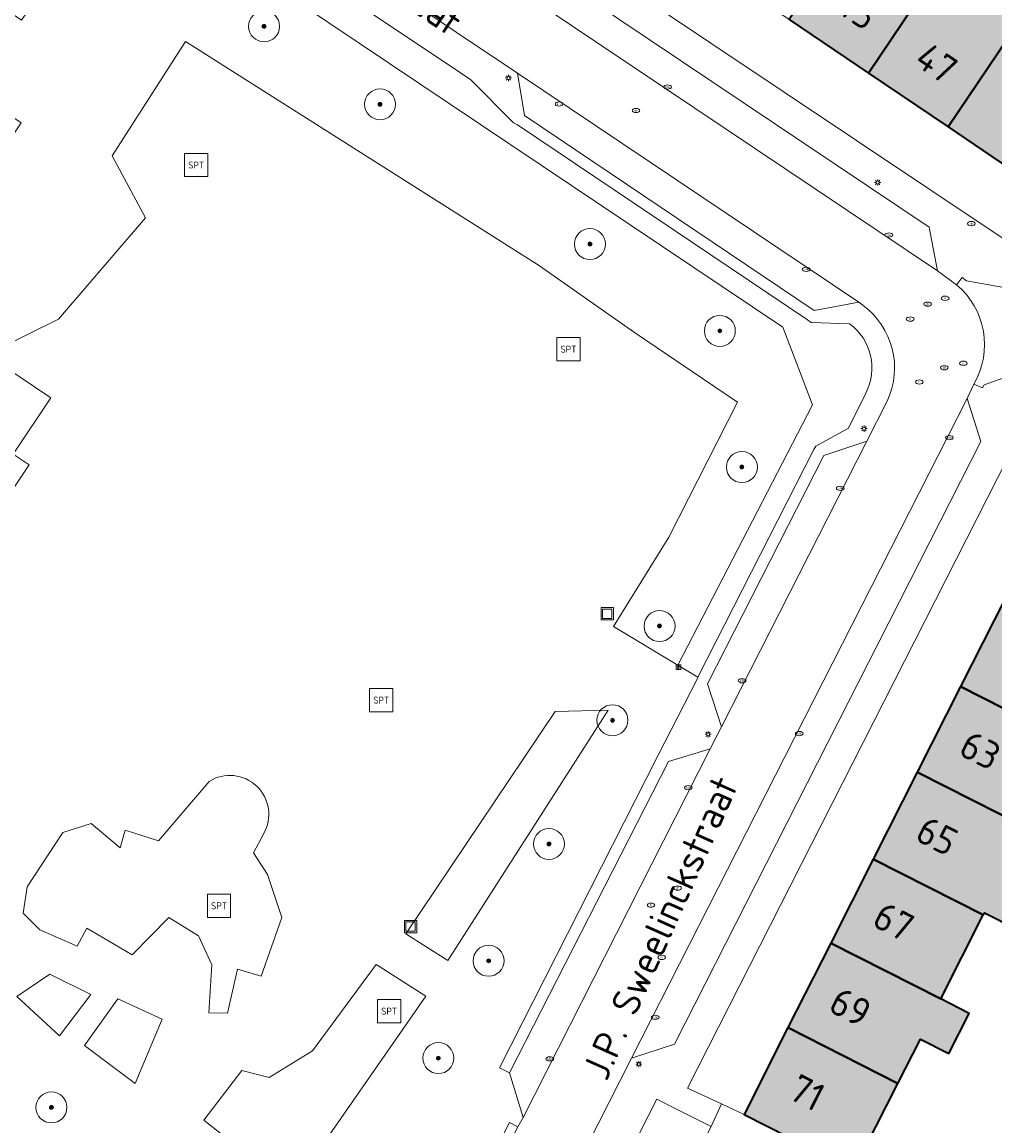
# Model space of a CAD drawing. Header units: metres. Extents: x 125349 to 128236, y 501602 to 503797.
# Tile 315 of 656: x 126663 to 126726, y 502109 to 502181. Entities that reach past the tile are written whole.
import ezdxf
from ezdxf.enums import TextEntityAlignment as Align

# ---------------------------------------------------------------- set-up
doc = ezdxf.new("R2010")
doc.units = ezdxf.units.M
doc.layers.get('0').update_dxf_attribs({"linetype": 'CONTINUOUS'})
for name, color, linetype, lineweight in [('B-WE-GR-BEPLANTING_CULTUUR_BOSPLANTSOEN-GV', 90, 'CONTINUOUS', 18), ('B-WE-GR-BEPLANTING_CULTUUR_HEESTERS-GV', 90, 'CONTINUOUS', 18), ('B-WE-GR-BOOM-S-500', 90, 'CONTINUOUS', 18), ('B-WE-GR-GROENVOORZIENING-GV', 80, 'CONTINUOUS', 18), ('B-WE-IE-MEUBILAIR-S', 7, 'CONTINUOUS', 18), ('B-WE-IE-MEUBILAIR_WEGMEUBILAIR-S', 7, 'CONTINUOUS', 18), ('B-WE-IE-MEUBILAIR_WEGMEUBILAIR_AFVALBAK-S', 7, 'CONTINUOUS', 18), ('B-WE-OG-BEBOUWING-GV', 7, 'CONTINUOUS', 35), ('B-WE-OG-BEBOUWING-T18', 10, 'CONTINUOUS', 18), ('B-WE-OG-TERREIN_BEGROEID-GV', 7, 'CONTINUOUS', 18), ('B-WE-OG-TERREIN_ERF-GV', 7, 'CONTINUOUS', 18), ('B-WE-OG-TOPOGRAFIE-T18', 10, 'CONTINUOUS', 18), ('B-WE-VH-ONVERHARD_ZAND-GV', 210, 'CONTINUOUS', 18), ('B-WE-VH-OPENVERHARDING-GV', 90, 'CONTINUOUS', 18), ('B-WE-VH-OPENVERHARDING_BETONSTRAATSTEEN-GV', 90, 'CONTINUOUS', 18)]:
    doc.layers.add(name, color=color, linetype=linetype, lineweight=lineweight)
doc.layers.add('B-WE-OG-BEBOUWING-V', color=7, linetype='CONTINUOUS', lineweight=18, true_color=0xcc646e)
doc.styles.add('NLCS-ISO', font='NLCS-ISO.ttf')
doc.styles.add('NLCS-ISO-M1000-T18', font='NLCS-ISO.ttf', dxfattribs={"height": 1.8})

# ---------------------------------------------------------------- blocks, each defined once
blk = doc.blocks.new('SIE-WEG_AFVALBAK-SO')
at = {"color": 0, "linetype": 'ByBlock', "lineweight": 18}
for points in [[(-2, -2), (2, -2), (2, 2), (-2, 2)], [(-1.5, -1.5), (1.5, -1.5), (1.5, 1.5), (-1.5, 1.5)]]:
    blk.add_lwpolyline(points, close=True, dxfattribs=at)
blk = doc.blocks.new('SIE-MEUBILAIR_BORD_INFORMATIE-SO')
h = blk.add_hatch(color=256)
h.dxf.hatch_style = 1
h.paths.add_polyline_path([(0.13, 0.2), (-0.33, 0.2), (-0.33, 0.08), (-0.13, 0.08), (-0.13, -0.65), (0.13, -0.65)])
h = blk.add_hatch(color=256)
h.dxf.hatch_style = 1
edge = h.paths.add_edge_path()
edge.add_arc((0, 0.5), 0.149, 0, 360)
for points in [[(-0.75, -0.75), (0.75, -0.75), (0.75, 0.75), (-0.75, 0.75)], [(0.13, 0.2), (-0.33, 0.2), (-0.33, 0.08), (-0.13, 0.08), (-0.13, -0.65), (0.13, -0.65)]]:
    blk.add_lwpolyline(points, close=True)
blk.add_circle((0, 0.5), 0.149)
blk = doc.blocks.new('SIE-MEUBILAIR_PAAL_LICHTMAST-SO')
for points in [[(-0.62, 0), (-1, 0)], [(-0.71, 0.71), (-0.44, 0.44)], [(0, 1), (0, 0.62)], [(0.44, 0.44), (0.71, 0.71)], [(1, 0), (0.62, 0)], [(-0.71, -0.71), (-0.44, -0.44)], [(0, -0.62), (0, -1)], [(0.44, -0.44), (0.71, -0.71)]]:
    blk.add_lwpolyline(points)
blk.add_circle((0, 0), 0.5)
blk = doc.blocks.new('SIE-MEUBILAIR_PUT_DRAINAGEPUT-SO')
blk.add_ellipse((0, 0), major_axis=(1.25, 0), ratio=0.54)
at = {"style": 'NLCS-ISO'}
blk.add_text('dr', height=0.75, dxfattribs=at).set_placement((0.03, 0), align=Align.MIDDLE_CENTER)
blk = doc.blocks.new('SIE-MEUBILAIR_PUT_KOLK-SO')
blk.add_ellipse((0, 0), major_axis=(1.25, 0), ratio=0.54)
at = {"style": 'NLCS-ISO'}
blk.add_text('klk', height=0.75, dxfattribs=at).set_placement((0.03, 0), align=Align.MIDDLE_CENTER)
blk = doc.blocks.new('SIE-MEUBILAIR_PUT_RIOOLPUT-SO')
blk.add_ellipse((0, 0), major_axis=(1.25, 0), ratio=0.54)
at = {"style": 'NLCS-ISO'}
blk.add_text('ri', height=0.75, dxfattribs=at).set_placement((-0.04, 0.07), align=Align.MIDDLE_CENTER)
blk = doc.blocks.new('SIE-MEUBILAIR_PUT_BRANDKRAAN-SO')
blk.add_ellipse((0, 0), major_axis=(1.25, 0), ratio=0.54)
at = {"style": 'NLCS-ISO'}
blk.add_text('bk', height=0.75, dxfattribs=at).set_placement((0.03, 0), align=Align.MIDDLE_CENTER)
blk = doc.blocks.new('SIE-WEG_SPEELTOESTEL-SO')
at = {"flags": 128}
blk.add_lwpolyline([(-3.75, -3.75), (3.75, -3.75), (3.75, 3.75), (-3.75, 3.75)], close=True, dxfattribs=at)
at = {"style": 'NLCS-ISO'}
blk.add_text('SPT', height=2.25, dxfattribs=at).set_placement((0, 0), align=Align.MIDDLE_CENTER)
blk = doc.blocks.new('SGR-BOOM_01-SO')
at = {"linetype": 'ByBlock', "lineweight": 18}
h = blk.add_hatch(color=0, dxfattribs=at)
h.dxf.hatch_style = 1
edge = h.paths.add_edge_path()
edge.add_arc((0, 0), 0.25, 0, 360)
at = {"color": 0, "linetype": 'ByBlock', "lineweight": 18}
for radius in [2, 0.25]:
    blk.add_circle((0, 0), radius, dxfattribs=at)

msp = doc.modelspace()

# ---------------------------------------------------------------- hatches: boundary and pattern name
at = {"layer": 'B-WE-OG-BEBOUWING-V'}
for points in [[(126718.154, 502177.467), (126722.644, 502184.136), (126717.523, 502187.569), (126713.044, 502180.917)], [(126723.314, 502173.984), (126727.815, 502180.671), (126722.644, 502184.136), (126718.154, 502177.467)], [(126723.314, 502173.984), (126728.418, 502170.539), (126732.931, 502177.242), (126727.815, 502180.671)], [(126724.11, 502137.863), (126731.225, 502134.259), (126734.084, 502139.9), (126726.987, 502143.545)], [(126721.312, 502132.336), (126728.424, 502128.734), (126731.225, 502134.259), (126724.11, 502137.863)], [(126721.312, 502132.336), (126718.467, 502126.717), (126725.576, 502123.116), (126725.647, 502123.256), (126727.654, 502122.238), (126730.377, 502127.61), (126728.37, 502128.627), (126728.424, 502128.734)], [(126722.83, 502117.697), (126725.576, 502123.116), (126718.467, 502126.717), (126715.723, 502121.297)], [(126712.963, 502115.845), (126720.067, 502112.247), (126721.514, 502115.101), (126723.355, 502114.168), (126724.671, 502116.763), (126722.83, 502117.697), (126715.723, 502121.297)], [(126717.227, 502106.643), (126720.067, 502112.247), (126712.963, 502115.845), (126710.125, 502110.24)]]:
    msp.add_hatch(color=256, dxfattribs=at).paths.add_polyline_path(points)

# ---------------------------------------------------------------- linework, layer by layer
at = {"layer": 'B-WE-GR-BEPLANTING_CULTUUR_BOSPLANTSOEN-GV', "flags": 128}
msp.add_lwpolyline([(126659.013, 502177.215), (126663.429, 502174.247), (126656.509, 502163.949), (126661.938, 502159.664), (126665.834, 502161.578), (126671.467, 502168.124), (126669.302, 502172.115), (126674.048, 502179.508), (126696.859, 502165.064), (126703.051, 502160.712), (126709.703, 502156.226), (126705.258, 502147.504), (126701.699, 502141.739), (126705.84, 502139.249), (126714.552, 502156.045), (126712.63, 502161.055), (126669.648, 502189.873), (126662.178, 502194.885), (126660.125, 502191.8), (126667.521, 502186.874), (126663.454, 502180.876), (126662.073, 502181.812)], close=True, dxfattribs=at)
at = {"layer": 'B-WE-GR-BEPLANTING_CULTUUR_HEESTERS-GV', "flags": 128}
for points in [[(126690.984, 502120.176), (126701.341, 502136.344), (126697.921, 502136.255), (126688.288, 502121.891)], [(126679.447, 502112.617), (126677.679, 502113.079), (126675.237, 502109.87), (126680.896, 502105.385), (126689.571, 502117.88), (126686.353, 502119.914), (126682.257, 502114.347)], [(126665.294, 502119.297), (126663.162, 502117.843), (126665.919, 502115.317), (126667.935, 502117.99)], [(126669.668, 502117.695), (126667.521, 502114.684), (126670.802, 502112.241), (126672.539, 502116.379)]]:
    msp.add_lwpolyline(points, close=True, dxfattribs=at)
at = {"layer": 'B-WE-GR-GROENVOORZIENING-GV', "flags": 128}
for points in [[(126716.947, 502161.279), (126714.464, 502161.367), (126714.227, 502161.526), (126695.482, 502174.122), (126695.236, 502174.258), (126692.474, 502177.031), (126691.135, 502177.932), (126682.13, 502183.963), (126672.389, 502190.487), (126669.648, 502189.873), (126712.63, 502161.055), (126714.552, 502156.045), (126705.84, 502139.249), (126707.151, 502138.461)], [(126707.151, 502138.461), (126714.639, 502153.174), (126714.755, 502153.377), (126716.866, 502154.544), (126717.993, 502156.801)]]:
    msp.add_lwpolyline(points, dxfattribs=at)
at = {"layer": 'B-WE-GR-GROENVOORZIENING-GV'}
msp.add_lwpolyline([(126717.993, 502156.801, 0.369344), (126716.947, 502161.279)], format="xyb", dxfattribs=at)
at = {"layer": 'B-WE-GR-GROENVOORZIENING-GV', "flags": 128}
msp.add_lwpolyline([(126701.795, 502097.185), (126707.999, 502109.458), (126705.767, 502110.585), (126704.49, 502111.23), (126698.265, 502099.015)], close=True, dxfattribs=at)
at = {"layer": 'B-WE-OG-BEBOUWING-GV', "flags": 128}
for points in [[(126718.154, 502177.467), (126722.644, 502184.136), (126717.523, 502187.569), (126713.044, 502180.917)], [(126723.314, 502173.984), (126727.815, 502180.671), (126722.644, 502184.136), (126718.154, 502177.467)], [(126723.314, 502173.984), (126728.418, 502170.539), (126732.931, 502177.242), (126727.815, 502180.671)], [(126724.11, 502137.863), (126731.225, 502134.259), (126734.084, 502139.9), (126726.987, 502143.545)], [(126721.312, 502132.336), (126728.424, 502128.734), (126731.225, 502134.259), (126724.11, 502137.863)], [(126721.312, 502132.336), (126718.467, 502126.717), (126725.576, 502123.116), (126725.647, 502123.256), (126727.654, 502122.238), (126730.377, 502127.61), (126728.37, 502128.627), (126728.424, 502128.734)], [(126722.83, 502117.697), (126725.576, 502123.116), (126718.467, 502126.717), (126715.723, 502121.297)], [(126712.963, 502115.845), (126720.067, 502112.247), (126721.514, 502115.101), (126723.355, 502114.168), (126724.671, 502116.763), (126722.83, 502117.697), (126715.723, 502121.297)], [(126717.227, 502106.643), (126720.067, 502112.247), (126712.963, 502115.845), (126710.125, 502110.24)]]:
    msp.add_lwpolyline(points, close=True, dxfattribs=at)
at = {"layer": 'B-WE-OG-TERREIN_BEGROEID-GV', "flags": 128}
for points in [[(126688.054, 502095.999), (126694.975, 502109.712), (126695.52, 502109.439), (126695.864, 502110.045), (126694.977, 502112.926), (126694.33, 502113.256), (126704.579, 502133.439), (126707.109, 502138.378), (126707.151, 502138.461), (126705.84, 502139.249), (126701.699, 502141.739), (126705.258, 502147.504), (126709.703, 502156.226), (126703.051, 502160.712), (126696.859, 502165.064), (126674.048, 502179.508), (126669.302, 502172.115), (126671.467, 502168.124), (126665.834, 502161.578), (126661.938, 502159.664)], [(126661.173, 502159.288), (126665.351, 502156.49), (126662.927, 502152.864), (126663.956, 502152.183), (126658.248, 502143.636)], [(126678.437, 502127.124), (126679.335, 502125.725), (126680.277, 502122.956), (126678.93, 502119.161), (126677.402, 502119.613), (126676.76, 502116.78), (126675.553, 502116.795), (126675.744, 502119.891), (126674.895, 502121.779), (126672.963, 502122.944), (126670.597, 502120.549), (126667.665, 502122.271), (126667.059, 502121.098), (126664.647, 502122.155), (126663.553, 502123.231), (126663.831, 502124.941), (126666.131, 502128.446), (126667.95, 502129.021), (126669.833, 502127.448), (126670.159, 502128.59), (126672.307, 502127.896), (126675.576, 502131.742)], [(126679.105, 502128.367), (126678.437, 502127.124)]]:
    msp.add_lwpolyline(points, dxfattribs=at)
for points in [[(126690.984, 502120.176), (126688.288, 502121.891), (126697.921, 502136.255), (126701.341, 502136.344)], [(126679.447, 502112.617), (126682.257, 502114.347), (126686.353, 502119.914), (126689.571, 502117.88), (126680.896, 502105.385), (126675.237, 502109.87), (126677.679, 502113.079)], [(126665.294, 502119.297), (126667.935, 502117.99), (126665.919, 502115.317), (126663.162, 502117.843)], [(126669.668, 502117.695), (126672.539, 502116.379), (126670.802, 502112.241), (126667.521, 502114.684)]]:
    msp.add_lwpolyline(points, close=True, dxfattribs=at)
at = {"layer": 'B-WE-OG-TERREIN_BEGROEID-GV'}
msp.add_lwpolyline([(126675.576, 502131.742, -0.777811), (126679.105, 502128.367)], format="xyb", dxfattribs=at)
at = {"layer": 'B-WE-OG-TERREIN_ERF-GV', "flags": 128}
for points in [[(126744.955, 502184.032), (126702.584, 502212.293), (126689.024, 502192.073), (126731.597, 502163.624)], [(126728.418, 502170.539), (126723.314, 502173.984), (126718.154, 502177.467), (126713.044, 502180.917), (126707.969, 502184.343), (126702.936, 502187.741), (126697.81, 502191.201), (126692.581, 502194.731), (126696.977, 502201.339), (126702.254, 502197.802), (126707.392, 502194.359), (126712.436, 502190.978), (126717.523, 502187.569), (126722.644, 502184.136), (126727.815, 502180.671)], [(126658.248, 502143.636), (126663.956, 502152.183), (126662.927, 502152.864), (126665.351, 502156.49), (126661.173, 502159.288)], [(126729.837, 502157.866), (126706.472, 502111.945), (126708.663, 502110.922), (126710.125, 502110.24), (126712.963, 502115.845), (126715.723, 502121.297), (126718.467, 502126.717), (126721.312, 502132.336), (126724.11, 502137.863), (126726.987, 502143.545)], [(126727.654, 502122.238), (126725.647, 502123.256), (126725.576, 502123.116), (126722.83, 502117.697), (126724.671, 502116.763), (126723.355, 502114.168), (126721.514, 502115.101), (126720.067, 502112.247), (126717.227, 502106.643)], [(126717.227, 502106.643), (126710.125, 502110.24), (126708.663, 502110.922), (126707.999, 502109.458)]]:
    msp.add_lwpolyline(points, dxfattribs=at)
at = {"layer": 'B-WE-VH-ONVERHARD_ZAND-GV', "flags": 128}
for points in [[(126675.576, 502131.742), (126672.307, 502127.896), (126670.159, 502128.59), (126669.833, 502127.448), (126667.95, 502129.021), (126666.131, 502128.446), (126663.831, 502124.941), (126663.553, 502123.231), (126664.647, 502122.155), (126667.059, 502121.098), (126667.665, 502122.271), (126670.597, 502120.549), (126672.963, 502122.944), (126674.895, 502121.779), (126675.744, 502119.891), (126675.553, 502116.795), (126676.76, 502116.78), (126677.402, 502119.613), (126678.93, 502119.161), (126680.277, 502122.956), (126679.335, 502125.725), (126678.437, 502127.124)], [(126678.437, 502127.124), (126679.105, 502128.367)]]:
    msp.add_lwpolyline(points, dxfattribs=at)
at = {"layer": 'B-WE-VH-ONVERHARD_ZAND-GV'}
msp.add_lwpolyline([(126679.105, 502128.367, 0.777811), (126675.576, 502131.742)], format="xyb", dxfattribs=at)
at = {"layer": 'B-WE-VH-OPENVERHARDING-GV', "flags": 128}
for points in [[(126733.093, 502162.683), (126732.959, 502162.714), (126731.597, 502163.624), (126689.024, 502192.073), (126688.275, 502192.574), (126686.046, 502189.23), (126687.228, 502188.441), (126690.025, 502189.02), (126722.08, 502167.508), (126722.616, 502164.698), (126723.848, 502163.804), (126724.222, 502164.261), (126724.494, 502164.053), (126732.986, 502162.544)], [(126722.616, 502164.698), (126722.08, 502167.508), (126690.025, 502189.02), (126687.228, 502188.441)], [(126695.503, 502177.449), (126695.935, 502174.729), (126714.656, 502162.14), (126717.531, 502162.668)], [(126701.795, 502097.185), (126698.265, 502099.015), (126704.49, 502111.23), (126705.767, 502110.585), (126707.999, 502109.458), (126708.663, 502110.922), (126706.472, 502111.945), (126729.837, 502157.866), (126730.642, 502159.119), (126725.633, 502157.328), (126725.53, 502157.135), (126724.972, 502157.39), (126724.53, 502156.459), (126725.41, 502153.674), (126705.635, 502114.77), (126702.85, 502113.865), (126692.004, 502092.5), (126691.468, 502091.445), (126691.284, 502091.083), (126693.542, 502089.646), (126697.72, 502097.885), (126701.226, 502096.06), (126701.303, 502096.02), (126701.883, 502097.139)], [(126702.85, 502113.865), (126705.635, 502114.77), (126725.41, 502153.674), (126724.53, 502156.459)], [(126718.064, 502153.694), (126715.278, 502152.772), (126707.775, 502138.032), (126708.664, 502135.257)], [(126695.864, 502110.045), (126707.939, 502133.846), (126705.24, 502133.033), (126694.977, 502112.926)], [(126688.561, 502095.739), (126695.52, 502109.439), (126694.975, 502109.712), (126688.054, 502095.999)]]:
    msp.add_lwpolyline(points, close=True, dxfattribs=at)
for points in [[(126723.848, 502163.804), (126722.616, 502164.698), (126687.228, 502188.441), (126686.046, 502189.23), (126683.553, 502185.456)], [(126717.793, 502162.473), (126717.531, 502162.668), (126714.656, 502162.14), (126695.935, 502174.729), (126695.503, 502177.449), (126683.553, 502185.456), (126683.269, 502185.646), (126682.13, 502183.963), (126691.135, 502177.932), (126692.474, 502177.031), (126695.236, 502174.258), (126695.482, 502174.122), (126714.227, 502161.526)], [(126683.553, 502185.456), (126695.503, 502177.449), (126717.531, 502162.668)], [(126717.531, 502162.668), (126717.793, 502162.473)], [(126714.227, 502161.526), (126714.464, 502161.367), (126716.947, 502161.279)], [(126719.372, 502156.293), (126718.064, 502153.694), (126708.664, 502135.257), (126707.939, 502133.846), (126695.864, 502110.045), (126695.52, 502109.439), (126688.561, 502095.739), (126687.954, 502094.523), (126692.004, 502092.5), (126702.85, 502113.865), (126724.53, 502156.459), (126724.972, 502157.39)], [(126717.993, 502156.801), (126716.866, 502154.544), (126714.755, 502153.377), (126714.639, 502153.174), (126707.151, 502138.461), (126707.109, 502138.378), (126704.579, 502133.439), (126694.33, 502113.256), (126694.977, 502112.926)], [(126718.064, 502153.694), (126719.372, 502156.293)], [(126694.977, 502112.926), (126705.24, 502133.033), (126707.939, 502133.846), (126708.664, 502135.257), (126707.775, 502138.032), (126715.278, 502152.772), (126718.064, 502153.694)]]:
    msp.add_lwpolyline(points, dxfattribs=at)
at = {"layer": 'B-WE-VH-OPENVERHARDING-GV'}
for points in [[(126724.972, 502157.39, 0.366391), (126723.848, 502163.804)], [(126717.793, 502162.473, -0.35971), (126719.372, 502156.293)], [(126716.947, 502161.279, -0.369344), (126717.993, 502156.801)]]:
    msp.add_lwpolyline(points, format="xyb", dxfattribs=at)
at = {"layer": 'B-WE-VH-OPENVERHARDING_BETONSTRAATSTEEN-GV', "flags": 128}
for points in [[(126724.972, 502157.39), (126725.53, 502157.135), (126725.633, 502157.328), (126730.642, 502159.119), (126749.047, 502149.713), (126749.265, 502150.04), (126763.224, 502170.958), (126763.347, 502171.161), (126755.096, 502176.658), (126753.229, 502173.839), (126751.511, 502171.246), (126749.799, 502168.662), (126748.081, 502166.069), (126746.424, 502163.568), (126744.552, 502160.743)], [(126740.087, 502159.01), (126739.171, 502159.471), (126733.1, 502162.524), (126732.986, 502162.544), (126724.494, 502164.053), (126724.222, 502164.261), (126723.848, 502163.804)]]:
    msp.add_lwpolyline(points, dxfattribs=at)
at = {"layer": 'B-WE-VH-OPENVERHARDING_BETONSTRAATSTEEN-GV'}
msp.add_lwpolyline([(126723.848, 502163.804, -0.366391), (126724.972, 502157.39)], format="xyb", dxfattribs=at)

# ---------------------------------------------------------------- block references
at = {"layer": 'B-WE-GR-BOOM-S-500', "xscale": 0.5, "yscale": 0.5, "zscale": 0.5}
for p in [(126679.125, 502180.479), (126686.614, 502175.447), (126700.17, 502166.423), (126708.562, 502160.821), (126709.986, 502152.03), (126704.666, 502141.766), (126701.627, 502135.687), (126697.524, 502127.7), (126693.623, 502120.158), (126690.381, 502113.875), (126665.387, 502110.694)]:
    msp.add_blockref('SGR-BOOM_01-SO', p, dxfattribs=at)
at = {"layer": 'B-WE-IE-MEUBILAIR-S', "xscale": 0.2, "yscale": 0.2, "zscale": 0.2}
for name, p in [('SIE-MEUBILAIR_PAAL_LICHTMAST-SO', (126694.909, 502177.148)), ('SIE-MEUBILAIR_PUT_KOLK-SO', (126705.188, 502176.562)), ('SIE-MEUBILAIR_PUT_KOLK-SO', (126698.173, 502175.469)), ('SIE-MEUBILAIR_PUT_DRAINAGEPUT-SO', (126703.143, 502175.047)), ('SIE-MEUBILAIR_PAAL_LICHTMAST-SO', (126718.758, 502170.398)), ('SIE-MEUBILAIR_PUT_BRANDKRAAN-SO', (126724.811, 502167.748)), ('SIE-MEUBILAIR_PUT_KOLK-SO', (126719.479, 502167.006)), ('SIE-MEUBILAIR_PUT_KOLK-SO', (126714.138, 502164.795)), ('SIE-MEUBILAIR_PUT_RIOOLPUT-SO', (126723.116, 502162.927)), ('SIE-MEUBILAIR_PUT_DRAINAGEPUT-SO', (126721.991, 502162.547)), ('SIE-MEUBILAIR_PUT_RIOOLPUT-SO', (126720.857, 502161.583)), ('SIE-MEUBILAIR_PUT_RIOOLPUT-SO', (126724.292, 502158.733)), ('SIE-MEUBILAIR_PUT_DRAINAGEPUT-SO', (126723.067, 502158.439)), ('SIE-MEUBILAIR_PUT_RIOOLPUT-SO', (126721.45, 502157.524)), ('SIE-MEUBILAIR_PAAL_LICHTMAST-SO', (126717.876, 502154.509)), ('SIE-MEUBILAIR_PUT_KOLK-SO', (126723.392, 502153.925)), ('SIE-MEUBILAIR_PUT_KOLK-SO', (126716.337, 502150.66)), ('SIE-MEUBILAIR_BORD_INFORMATIE-SO', (126705.885, 502139.116)), ('SIE-MEUBILAIR_PUT_KOLK-SO', (126710.001, 502138.234)), ('SIE-MEUBILAIR_PAAL_LICHTMAST-SO', (126707.804, 502134.777)), ('SIE-MEUBILAIR_PUT_KOLK-SO', (126713.689, 502134.825)), ('SIE-MEUBILAIR_PUT_KOLK-SO', (126706.53, 502131.338)), ('SIE-MEUBILAIR_PUT_DRAINAGEPUT-SO', (126705.838, 502124.849)), ('SIE-MEUBILAIR_PUT_RIOOLPUT-SO', (126704.115, 502123.748)), ('SIE-MEUBILAIR_PUT_RIOOLPUT-SO', (126704.804, 502120.376)), ('SIE-MEUBILAIR_PUT_KOLK-SO', (126704.385, 502116.504)), ('SIE-MEUBILAIR_PUT_KOLK-SO', (126697.579, 502113.827)), ('SIE-MEUBILAIR_PAAL_LICHTMAST-SO', (126703.327, 502113.488))]:
    msp.add_blockref(name, p, dxfattribs=at)
at = {"layer": 'B-WE-IE-MEUBILAIR_WEGMEUBILAIR-S', "xscale": 0.2, "yscale": 0.2, "zscale": 0.2}
for p in [(126674.739, 502171.528), (126698.785, 502159.637), (126686.691, 502136.984), (126676.215, 502123.709), (126687.204, 502116.905)]:
    msp.add_blockref('SIE-WEG_SPEELTOESTEL-SO', p, dxfattribs=at)
at = {"layer": 'B-WE-IE-MEUBILAIR_WEGMEUBILAIR_AFVALBAK-S', "xscale": 0.2, "yscale": 0.2, "zscale": 0.2}
for p in [(126701.287, 502142.562), (126688.586, 502122.365)]:
    msp.add_blockref('SIE-WEG_AFVALBAK-SO', p, dxfattribs=at)

# ---------------------------------------------------------------- texts
at = {"layer": 'B-WE-OG-BEBOUWING-T18', "style": 'NLCS-ISO-M1000-T18'}
for s, rotation, p in [('45', 326, (126717.413, 502181.587)), ('47', 326, (126722.558, 502178.114)), ('63', 333.2, (126725.387, 502133.745)), ('65', 333.1, (126722.591, 502128.22)), ('67', 333.1, (126719.794, 502122.696)), ('69', 333.1, (126716.997, 502117.171)), ('71', 333.1, (126714.2, 502111.647))]:
    msp.add_text(s, height=1.8, rotation=rotation, dxfattribs=at).set_placement(p, align=Align.MIDDLE)
at = {"layer": 'B-WE-OG-TOPOGRAFIE-T18', "style": 'NLCS-ISO-M1000-T18'}
for rotation, p in [(326.1, (126682.9, 502186.4)), (66, (126704.7, 502122.3))]:
    msp.add_text('J.P. Sweelinckstraat', height=1.8, rotation=rotation, dxfattribs=at).set_placement(p, align=Align.MIDDLE)

doc.saveas('drawing.dxf')
